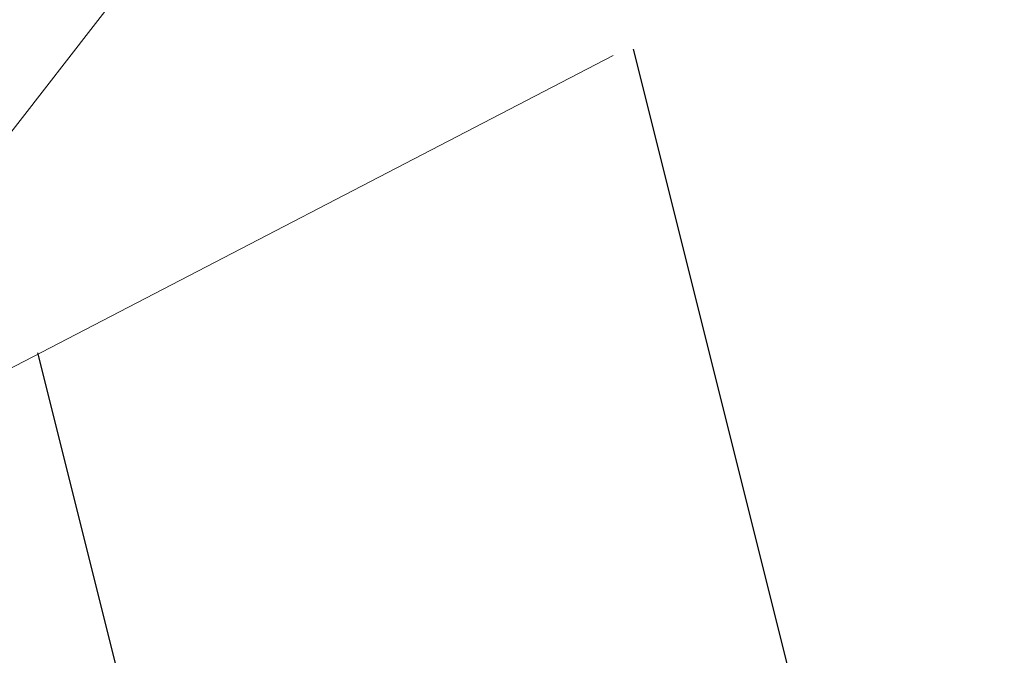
# Model space of a CAD drawing. Header units: metres. Extents: x 7527663 to 7537587, y 5492976 to 5503267.
# Tile 310 of 656: x 7531978.655 to 7531979.465, y 5499159.221 to 5499159.744. Entities that reach past the tile are written whole.
import ezdxf

# ---------------------------------------------------------------- set-up
doc = ezdxf.new("R2010")
doc.units = ezdxf.units.M
doc.linetypes.add('1.0_0.5', pattern=[1.5, 1, -0.5])
doc.linetypes.add('sutp_500', pattern=[0])

msp = doc.modelspace()

# ---------------------------------------------------------------- linework, layer by layer
at = {"layer": '000 Inne (niezydentyfikowane)', "color": 7, "linetype": 'CONTINUOUS', "lineweight": 25, "flags": 128}
for points in [[(7531979.38, 5499158.84), (7531979.16, 5499159.72)], [(7531978.86, 5499158.71), (7531978.67, 5499159.47)]]:
    msp.add_lwpolyline(points, dxfattribs=at)
at = {"layer": 'przewód telekomunikacyjny napowietrzny', "color": 30, "linetype": 'sutp_500', "lineweight": 18, "flags": 128}
msp.add_lwpolyline([(7531952.56, 5499126.01), (7531985.68, 5499168.72)], dxfattribs=at)
at = {"layer": 'skarpa nieumocniona', "color": 7, "linetype": '1.0_0.5', "lineweight": 18, "flags": 128}
msp.add_lwpolyline([(7531975.69, 5499157.92), (7531988.55, 5499161.13), (7531997.69, 5499164.2), (7531994.14, 5499169.73), (7531988.42, 5499165.45), (7531984.26, 5499161.09), (7531980.75, 5499160.55)], close=True, dxfattribs=at)
msp.add_lwpolyline([(7531975.69, 5499157.92), (7531988.55, 5499161.13), (7531997.69, 5499164.2), (7531994.14, 5499169.73), (7531988.42, 5499165.45), (7531984.26, 5499161.09), (7531980.75, 5499160.55)], close=True, dxfattribs=at)

doc.saveas('drawing.dxf')
